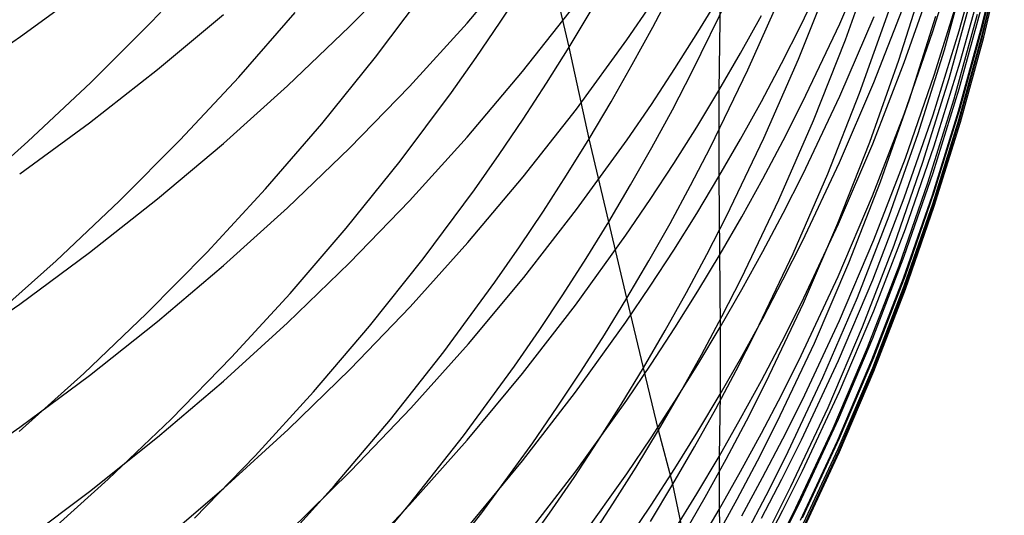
# Model space of a CAD drawing. Extents: x -383 to 1849, y -1185 to -529.
# Tile 480 of 656: x 463.11 to 468.57, y -1111.57 to -1108.82. Entities that reach past the tile are written whole.
import ezdxf

# ---------------------------------------------------------------- set-up
doc = ezdxf.new("R2010")
doc.units = 0
doc.layers.add('PREDEFINITO', color=7, linetype='CONTINUOUS')

msp = doc.modelspace()

# ---------------------------------------------------------------- linework, layer by layer
at = {"layer": 'PREDEFINITO'}
for p, q in [((467.6568, -1108.8451, 596.4191), (467.8473, -1108.4043, 596.3336)), ((468.3196, -1108.8825, 585.1919), (468.4489, -1108.4111, 585.1591)), ((468.4453, -1108.8581, 572.3402), (468.5596, -1108.3827, 572.3704)), ((468.455, -1108.8399, 579.642), (468.5692, -1108.3635, 579.6353)), ((466.1557, -1108.973, 548.9712), (466.0295, -1108.4371, 547.0954)), ((467.4431, -1108.8502, 598.3308), (467.6484, -1108.4177, 598.2382)), ((468.1741, -1108.8869, 588.9081), (468.3186, -1108.4221, 588.8563)), ((468.4491, -1108.9134, 577.8559), (468.5632, -1108.4364, 577.8619)), ((468.4495, -1108.9002, 574.1915), (468.564, -1108.4243, 574.2156)), ((468.4554, -1108.9185, 576.0045), (468.5696, -1108.4426, 576.0247)), ((463.8416, -1108.8316, 540.7989), (464.1673, -1108.4842, 540.9104)), ((464.9381, -1108.8597, 610.2356), (465.2702, -1108.5202, 610.1197)), ((465.5901, -1108.8402, 608.1842), (465.897, -1108.4787, 608.0686)), ((467.6882, -1108.9337, 558.9063), (467.85, -1108.4805, 558.9935)), ((468.237, -1108.9891, 566.618), (468.3673, -1108.5207, 566.6741)), ((463.114, -1108.9142, 614.435), (463.501, -1108.6318, 614.3259)), ((467.429, -1109.0406, 556.9273), (467.6063, -1108.595, 557.0207)), ((467.9846, -1109.0451, 562.7676), (468.1306, -1108.5835, 562.8397)), ((468.0151, -1109.0582, 590.7969), (468.1751, -1108.6004, 590.7362)), ((468.3255, -1109.0546, 583.3388), (468.455, -1108.5833, 583.3147)), ((465.0827, -1109.0287, 544.8772), (465.3674, -1108.6496, 544.9907)), ((465.7736, -1108.8354, 546.9803), (465.9034, -1108.6373, 547.0374)), ((466.6205, -1108.8623, 551.0155), (466.7306, -1108.6518, 551.0701)), ((466.8387, -1109.1095, 552.9532), (467.0475, -1108.6811, 553.0571)), ((466.8705, -1108.8912, 602.2163), (466.994, -1108.6878, 602.1643)), ((466.994, -1108.6878, 602.1643), (466.987, -1109.2138, 600.3443)), ((467.1481, -1109.0997, 554.9415), (467.3415, -1108.6628, 555.0404)), ((468.1811, -1109.13, 587.0685), (468.3258, -1108.6648, 587.0267)), ((468.2637, -1109.1478, 568.5119), (468.3936, -1108.6776, 568.5595)), ((465.8972, -1109.1094, 606.2462), (466.1909, -1108.7362, 606.135)), ((466.4764, -1108.9331, 604.1993), (466.6112, -1108.7374, 604.1452)), ((467.8468, -1109.17, 592.6912), (468.022, -1108.7198, 592.6221)), ((468.3192, -1109.2049, 581.5014), (468.4486, -1108.7326, 581.4854)), ((463.8723, -1109.0984, 612.3959), (464.2387, -1108.7923, 612.2846)), ((464.3235, -1109.1397, 542.7808), (464.636, -1108.7809, 542.8915)), ((466.1557, -1108.973, 548.9712), (466.2777, -1108.7696, 549.0268)), ((467.767, -1109.2285, 560.7993), (467.9285, -1108.7743, 560.8782)), ((468.2907, -1109.2609, 570.4101), (468.4203, -1108.7899, 570.4489)), ((463.5039, -1109.1694, 540.6923), (463.8416, -1108.8316, 540.7989)), ((465.2704, -1109.1919, 608.2966), (465.5901, -1108.8402, 608.1842)), ((465.6402, -1109.0313, 546.9242), (465.7736, -1108.8354, 546.9803)), ((467.1067, -1109.0072, 600.2958), (467.2226, -1108.7987, 600.2469)), ((467.3348, -1109.0637, 598.3766), (467.4431, -1108.8502, 598.3308)), ((467.451, -1109.2788, 596.5032), (467.6568, -1108.8451, 596.4191)), ((467.6576, -1109.246, 594.5943), (467.8481, -1108.8037, 594.5175)), ((468.0446, -1109.264, 564.6633), (468.1901, -1108.8016, 564.727)), ((468.3255, -1109.312, 579.6486), (468.455, -1108.8399, 579.642)), ((464.5942, -1109.1891, 610.3481), (464.9381, -1108.8597, 610.2356)), ((466.5066, -1109.0708, 550.9618), (466.6205, -1108.8623, 551.0155)), ((466.7432, -1109.0924, 602.2678), (466.8705, -1108.8912, 602.2163)), ((468.0143, -1109.3462, 588.9592), (468.1741, -1108.8869, 588.9081)), ((468.1749, -1109.349, 585.2244), (468.3196, -1108.8825, 585.1919)), ((468.3157, -1109.3291, 572.3104), (468.4453, -1108.8581, 572.3402)), ((468.3199, -1109.3718, 574.1676), (468.4495, -1108.9002, 574.1915)), ((462.7175, -1109.1855, 614.5398), (463.114, -1108.9142, 614.435)), ((466.1961, -1109.3178, 604.3058), (466.4764, -1108.9331, 604.1993)), ((467.5113, -1109.3809, 558.8209), (467.6882, -1108.9337, 558.9063)), ((468.3197, -1109.3859, 577.85), (468.4491, -1108.9134, 577.8559)), ((468.326, -1109.39, 575.9846), (468.4554, -1108.9185, 576.0045)), ((466.03, -1109.1743, 548.9165), (466.1557, -1108.973, 548.9712)), ((466.2674, -1109.482, 550.8566), (466.1557, -1108.973, 548.9712)), ((466.987, -1109.2138, 600.3443), (467.1067, -1109.0072, 600.2958)), ((468.0914, -1109.4526, 566.5628), (468.237, -1108.9891, 566.618)), ((464.7844, -1109.3988, 544.7678), (465.0827, -1109.0287, 544.8772)), ((465.5031, -1109.2252, 546.869), (465.6402, -1109.0313, 546.9242)), ((466.3888, -1109.2774, 550.9088), (466.5066, -1109.0708, 550.9618)), ((467.2227, -1109.2752, 598.4219), (467.3348, -1109.0637, 598.3766)), ((467.2365, -1109.4797, 556.8361), (467.429, -1109.0406, 556.9273)), ((467.8235, -1109.5013, 562.6968), (467.9846, -1109.0451, 562.7676)), ((467.84, -1109.51, 590.8568), (468.0151, -1109.0582, 590.7969)), ((468.1808, -1109.5211, 583.3627), (468.3255, -1109.0546, 583.3388)), ((463.4955, -1109.3937, 612.5032), (463.8723, -1109.0984, 612.3959)), ((465.5903, -1109.473, 606.3546), (465.8972, -1109.1094, 606.2462)), ((466.6122, -1109.2914, 602.3186), (466.7432, -1109.0924, 602.2678)), ((466.7287, -1109.3209, 552.9023), (466.8387, -1109.1095, 552.9532)), ((466.9395, -1109.5297, 554.8452), (467.1481, -1109.0997, 554.9415)), ((463.1544, -1109.4976, 540.5906), (463.5039, -1109.1694, 540.6923)), ((463.9984, -1109.4892, 542.6747), (464.3235, -1109.1397, 542.7808)), ((465.9005, -1109.3735, 548.8627), (466.03, -1109.1743, 548.9165)), ((467.6564, -1109.6138, 592.7593), (467.8468, -1109.17, 592.6912)), ((468.0212, -1109.5898, 587.1099), (468.1811, -1109.13, 587.0685)), ((468.1186, -1109.613, 568.4651), (468.2637, -1109.1478, 568.5119)), ((464.2388, -1109.508, 610.4571), (464.5942, -1109.1891, 610.3481)), ((464.9383, -1109.5337, 608.4058), (465.2704, -1109.1919, 608.2966)), ((465.2185, -1109.6063, 546.7616), (465.5031, -1109.2252, 546.869)), ((466.8635, -1109.4181, 600.3923), (466.987, -1109.2138, 600.3443)), ((466.987, -1109.2138, 600.3443), (466.987, -1109.6921, 598.5112)), ((467.5903, -1109.6768, 560.722), (467.767, -1109.2285, 560.7993)), ((468.1746, -1109.6723, 581.5172), (468.3192, -1109.2049, 581.5014)), ((466.2674, -1109.482, 550.8566), (466.3888, -1109.2774, 550.9088)), ((467.1068, -1109.4847, 598.4668), (467.2227, -1109.2752, 598.4219)), ((467.3424, -1109.4929, 596.5447), (467.451, -1109.2788, 596.5032)), ((467.4518, -1109.6813, 594.6699), (467.6576, -1109.246, 594.5943)), ((467.8838, -1109.7209, 564.6009), (468.0446, -1109.264, 564.6633)), ((468.1458, -1109.7269, 570.3719), (468.2907, -1109.2609, 570.4101)), ((465.902, -1109.6933, 604.4097), (466.1961, -1109.3178, 604.3058)), ((466.4777, -1109.4882, 602.369), (466.6122, -1109.2914, 602.3186)), ((466.6148, -1109.5305, 552.8521), (466.7287, -1109.3209, 552.9023)), ((468.1709, -1109.7952, 572.281), (468.3157, -1109.3291, 572.3104)), ((468.1808, -1109.7791, 579.6551), (468.3255, -1109.312, 579.6486)), ((463.1088, -1109.6779, 612.6066), (463.4955, -1109.3937, 612.5032)), ((464.4729, -1109.7599, 544.6627), (464.7844, -1109.3988, 544.7678)), ((465.7674, -1109.5706, 548.8098), (465.9005, -1109.3735, 548.8627)), ((467.3191, -1109.8217, 558.7375), (467.5113, -1109.3809, 558.8209)), ((467.8393, -1109.7995, 589.0097), (468.0143, -1109.3462, 588.9592)), ((468.0151, -1109.81, 585.2565), (468.1749, -1109.349, 585.2244)), ((468.175, -1109.8384, 574.1441), (468.3199, -1109.3718, 574.1676)), ((468.1751, -1109.8536, 577.8442), (468.3197, -1109.3859, 577.85)), ((468.1813, -1109.8565, 575.9649), (468.326, -1109.39, 575.9846)), ((466.7363, -1109.6203, 600.4398), (466.8635, -1109.4181, 600.3923)), ((467.9307, -1109.9108, 566.5086), (468.0914, -1109.4526, 566.5628)), ((462.7937, -1109.8157, 540.4939), (463.1544, -1109.4976, 540.5906)), ((463.6611, -1109.8292, 542.5732), (463.9984, -1109.4892, 542.6747)), ((463.8725, -1109.8163, 610.5624), (464.2388, -1109.508, 610.4571)), ((465.2705, -1109.8269, 606.4601), (465.5903, -1109.473, 606.3546)), ((466.1421, -1109.6845, 550.8052), (466.2674, -1109.482, 550.8566)), ((466.1978, -1109.875, 602.4678), (466.4777, -1109.4882, 602.369)), ((466.3757, -1109.9435, 552.7539), (466.2674, -1109.482, 550.8566)), ((466.987, -1109.6921, 598.5112), (467.1068, -1109.4847, 598.4668)), ((467.0289, -1109.9119, 556.7471), (467.2365, -1109.4797, 556.8361)), ((467.23, -1109.7051, 596.5858), (467.3424, -1109.4929, 596.5447)), ((467.6471, -1109.9516, 562.6275), (467.8235, -1109.5013, 562.6968)), ((464.5944, -1109.8652, 608.5118), (464.9383, -1109.5337, 608.4058)), ((466.4972, -1109.738, 552.8026), (466.6148, -1109.5305, 552.8521)), ((466.8295, -1109.7419, 554.7979), (466.9395, -1109.5297, 554.8452)), ((467.6496, -1109.9553, 590.9158), (467.84, -1109.51, 590.8568)), ((468.0209, -1109.9821, 583.3863), (468.1808, -1109.5211, 583.3627)), ((464.9202, -1109.9785, 546.6582), (465.2185, -1109.6063, 546.7616)), ((465.6306, -1109.7655, 548.7578), (465.7674, -1109.5706, 548.8098)), ((467.4507, -1110.0506, 592.8262), (467.6564, -1109.6138, 592.7593)), ((467.8461, -1110.0436, 587.1507), (468.0212, -1109.5898, 587.1099)), ((467.9582, -1110.0727, 568.4192), (468.1186, -1109.613, 568.4651)), ((466.6054, -1109.8203, 600.4867), (466.7363, -1109.6203, 600.4398)), ((468.0149, -1110.1341, 581.5328), (468.1746, -1109.6723, 581.5172)), ((465.5946, -1110.0592, 604.5109), (465.902, -1109.6933, 604.4097)), ((466.0132, -1109.8848, 550.7547), (466.1421, -1109.6845, 550.8052)), ((466.8635, -1109.8974, 598.5552), (466.987, -1109.6921, 598.5112)), ((466.987, -1109.6921, 598.5112), (466.9944, -1110.5287, 594.8171)), ((467.1138, -1109.9152, 596.6266), (467.23, -1109.7051, 596.5858)), ((467.3431, -1109.8961, 594.7072), (467.4518, -1109.6813, 594.6699)), ((467.3984, -1110.1188, 560.6464), (467.5903, -1109.6768, 560.722)), ((467.7078, -1110.172, 564.5397), (467.8838, -1109.7209, 564.6009)), ((467.9856, -1110.1875, 570.3343), (468.1458, -1109.7269, 570.3719)), ((464.1488, -1110.1115, 544.5618), (464.4729, -1109.7599, 544.6627)), ((465.3466, -1110.1488, 548.6566), (465.6306, -1109.7655, 548.7578)), ((466.3757, -1109.9435, 552.7539), (466.4972, -1109.738, 552.8026)), ((466.7157, -1109.9523, 554.7514), (466.8295, -1109.7419, 554.7979)), ((468.0209, -1110.2407, 579.6615), (468.1808, -1109.7791, 579.6551)), ((463.3121, -1110.1593, 542.4763), (463.6611, -1109.8292, 542.5732)), ((463.4957, -1110.1136, 610.6639), (463.8725, -1109.8163, 610.5624)), ((464.9383, -1110.1708, 606.5626), (465.2705, -1109.8269, 606.4601)), ((466.4709, -1110.018, 600.5331), (466.6054, -1109.8203, 600.4867)), ((467.1119, -1110.2556, 558.6561), (467.3191, -1109.8217, 558.7375)), ((467.6491, -1110.2462, 589.0595), (467.8393, -1109.7995, 589.0097)), ((467.84, -1110.2649, 585.2882), (468.0151, -1109.81, 585.2565)), ((468.0109, -1110.2559, 572.2521), (468.1709, -1109.7952, 572.281)), ((464.239, -1110.1863, 608.6144), (464.5944, -1109.8652, 608.5118)), ((465.8805, -1110.083, 550.705), (466.0132, -1109.8848, 550.7547)), ((465.9042, -1110.2525, 602.5643), (466.1978, -1109.875, 602.4678)), ((468.0149, -1110.2995, 574.1208), (468.175, -1109.8384, 574.1441)), ((468.0153, -1110.3156, 577.8384), (468.1751, -1109.8536, 577.8442)), ((468.0214, -1110.3176, 575.9454), (468.1813, -1109.8565, 575.9649)), ((466.2505, -1110.147, 552.7059), (466.3757, -1109.9435, 552.7539)), ((466.4769, -1110.367, 554.6603), (466.3757, -1109.9435, 552.7539)), ((466.7362, -1110.1004, 598.5987), (466.8635, -1109.8974, 598.5552)), ((466.9195, -1110.1253, 556.7036), (467.0289, -1109.9119, 556.7471)), ((466.9938, -1110.1232, 596.6669), (467.1138, -1109.9152, 596.6266)), ((467.2307, -1110.109, 594.7442), (467.3431, -1109.8961, 594.7072)), ((467.7547, -1110.3629, 566.4555), (467.9307, -1109.9108, 566.5086)), ((464.6087, -1110.3415, 546.5587), (464.9202, -1109.9785, 546.6582)), ((466.5982, -1110.1606, 554.7055), (466.7157, -1109.9523, 554.7514)), ((467.4441, -1110.3935, 590.9739), (467.6496, -1109.9553, 590.9158)), ((467.4556, -1110.3953, 562.5597), (467.6471, -1109.9516, 562.6275)), ((467.8457, -1110.4371, 583.4096), (468.0209, -1109.9821, 583.3863)), ((466.1912, -1110.4066, 600.6244), (466.4709, -1110.018, 600.5331)), ((467.3422, -1110.2662, 592.8593), (467.4507, -1110.0506, 592.8262)), ((467.6557, -1110.4908, 587.1909), (467.8461, -1110.0436, 587.1507)), ((465.2743, -1110.4153, 604.6095), (465.5946, -1110.0592, 604.5109)), ((465.7443, -1110.279, 550.6562), (465.8805, -1110.083, 550.705)), ((466.6053, -1110.3013, 598.6417), (466.7362, -1110.1004, 598.5987)), ((467.1145, -1110.3199, 594.7809), (467.2307, -1110.109, 594.7442)), ((467.7827, -1110.5264, 568.3741), (467.9582, -1110.0727, 568.4192)), ((462.9519, -1110.4793, 542.3842), (463.3121, -1110.1593, 542.4763)), ((463.1089, -1110.3998, 610.7617), (463.4957, -1110.1136, 610.6639)), ((463.8125, -1110.4534, 544.4654), (464.1488, -1110.1115, 544.5618)), ((465.0489, -1110.523, 548.5591), (465.3466, -1110.1488, 548.6566)), ((466.1216, -1110.3482, 552.6588), (466.2505, -1110.147, 552.7059)), ((466.4769, -1110.367, 554.6603), (466.5982, -1110.1606, 554.7055)), ((466.8062, -1110.3367, 556.6606), (466.9195, -1110.1253, 556.7036)), ((466.8699, -1110.3292, 596.7068), (466.9938, -1110.1232, 596.6669)), ((467.1913, -1110.5538, 560.5727), (467.3984, -1110.1188, 560.6464)), ((467.8399, -1110.5899, 581.5482), (468.0149, -1110.1341, 581.5328)), ((463.8727, -1110.4966, 608.7136), (464.239, -1110.1863, 608.6144)), ((464.5943, -1110.5043, 606.662), (464.9383, -1110.1708, 606.5626)), ((467.5167, -1110.6166, 564.4798), (467.7078, -1110.172, 564.5397)), ((467.8103, -1110.642, 570.2974), (467.9856, -1110.1875, 570.3343)), ((465.5972, -1110.6204, 602.6584), (465.9042, -1110.2525, 602.5643)), ((467.0026, -1110.4697, 558.6162), (467.1119, -1110.2556, 558.6561)), ((467.2298, -1110.4798, 592.892), (467.3422, -1110.2662, 592.8593)), ((467.4438, -1110.6858, 589.1085), (467.6491, -1110.2462, 589.0595)), ((467.6497, -1110.7133, 585.3194), (467.84, -1110.2649, 585.2882)), ((467.8356, -1110.7105, 572.2237), (468.0109, -1110.2559, 572.2521)), ((467.8458, -1110.6963, 579.6679), (468.0209, -1110.2407, 579.6615)), ((465.4614, -1110.6644, 550.5611), (465.7443, -1110.279, 550.6562)), ((466.4707, -1110.4999, 598.6842), (466.6053, -1110.3013, 598.6417)), ((466.9944, -1110.5287, 594.8171), (467.1145, -1110.3199, 594.7809)), ((467.8396, -1110.7546, 574.0979), (468.0149, -1110.2995, 574.1208)), ((467.8402, -1110.7717, 577.8327), (468.0153, -1110.3156, 577.8384)), ((467.8464, -1110.7727, 575.9261), (468.0214, -1110.3176, 575.9454)), ((464.2845, -1110.6949, 546.4633), (464.6087, -1110.3415, 546.5587)), ((465.989, -1110.5473, 552.6124), (466.1216, -1110.3482, 552.6588)), ((466.3517, -1110.5711, 554.6158), (466.4769, -1110.367, 554.6603)), ((466.5684, -1110.7534, 556.5765), (466.4769, -1110.367, 554.6603)), ((466.6892, -1110.5461, 556.6182), (466.8062, -1110.3367, 556.6606)), ((466.7424, -1110.5329, 596.7463), (466.8699, -1110.3292, 596.7068)), ((467.5635, -1110.8086, 566.4035), (467.7547, -1110.3629, 566.4555)), ((462.7127, -1110.6745, 610.8555), (463.1089, -1110.3998, 610.7617)), ((464.9416, -1110.7614, 604.7052), (465.2743, -1110.4153, 604.6095)), ((465.8977, -1110.7858, 600.7134), (466.1912, -1110.4066, 600.6244)), ((467.2488, -1110.832, 562.4935), (467.4556, -1110.3953, 562.5597)), ((467.3356, -1110.6097, 591.0026), (467.4441, -1110.3935, 590.9739)), ((463.4644, -1110.7854, 544.3733), (463.8125, -1110.4534, 544.4654)), ((466.8895, -1110.6819, 558.5768), (467.0026, -1110.4697, 558.6162)), ((467.1137, -1110.6914, 592.9245), (467.2298, -1110.4798, 592.892)), ((467.45, -1110.931, 587.2305), (467.6557, -1110.4908, 587.1909)), ((467.6553, -1110.8855, 583.4326), (467.8457, -1110.4371, 583.4096)), ((463.496, -1110.7959, 608.8093), (463.8727, -1110.4966, 608.7136)), ((464.2389, -1110.8274, 606.7583), (464.5943, -1110.5043, 606.662)), ((464.738, -1110.888, 548.4653), (465.0489, -1110.523, 548.5591)), ((466.191, -1110.8901, 598.7678), (466.4707, -1110.4999, 598.6842)), ((466.6111, -1110.7344, 596.7854), (466.7424, -1110.5329, 596.7463)), ((466.8706, -1110.7353, 594.853), (466.9944, -1110.5287, 594.8171)), ((466.9944, -1110.5287, 594.8171), (466.9937, -1110.9009, 592.9566)), ((467.5919, -1110.9735, 568.3299), (467.7827, -1110.5264, 568.3741)), ((465.8528, -1110.7442, 552.5668), (465.989, -1110.5473, 552.6124)), ((466.2229, -1110.7732, 554.5721), (466.3517, -1110.5711, 554.6158)), ((466.5684, -1110.7534, 556.5765), (466.6892, -1110.5461, 556.6182)), ((467.0821, -1110.7685, 560.5365), (467.1913, -1110.5538, 560.5727)), ((467.6497, -1111.0391, 581.5634), (467.8399, -1110.5899, 581.5482)), ((465.2774, -1110.9785, 602.7499), (465.5972, -1110.6204, 602.6584)), ((467.2234, -1110.824, 591.031), (467.3356, -1110.6097, 591.0026)), ((467.3103, -1111.0541, 564.4213), (467.5167, -1110.6166, 564.4798)), ((467.6197, -1111.0899, 570.2613), (467.8103, -1110.642, 570.2974)), ((463.9481, -1111.0386, 546.372), (464.2845, -1110.6949, 546.4633)), ((465.1647, -1111.0405, 550.4696), (465.4614, -1110.6644, 550.5611)), ((466.7726, -1110.8921, 558.538), (466.8895, -1110.6819, 558.5768)), ((466.9937, -1110.9009, 592.9566), (467.1137, -1110.6914, 592.9245)), ((467.3354, -1110.9027, 589.1326), (467.4438, -1110.6858, 589.1085)), ((467.6554, -1111.1453, 579.6742), (467.8458, -1110.6963, 579.6679)), ((464.597, -1111.0972, 604.7982), (464.9416, -1110.7614, 604.7052)), ((465.5698, -1111.1312, 552.4781), (465.8528, -1110.7442, 552.5668)), ((466.4438, -1110.9586, 556.5354), (466.5684, -1110.7534, 556.5765)), ((466.4762, -1110.9336, 596.8241), (466.6111, -1110.7344, 596.7854)), ((466.6519, -1111.1002, 558.4998), (466.5684, -1110.7534, 556.5765)), ((466.7429, -1110.9398, 594.8886), (466.8706, -1110.7353, 594.853)), ((467.4441, -1111.1544, 585.3501), (467.6497, -1110.7133, 585.3194)), ((467.6452, -1111.1586, 572.1957), (467.8356, -1110.7105, 572.2237)), ((467.649, -1111.2031, 574.0754), (467.8396, -1110.7546, 574.0979)), ((463.1052, -1111.1072, 544.2857), (463.4644, -1110.7854, 544.3733)), ((463.1093, -1111.0839, 608.9013), (463.496, -1110.7959, 608.8093)), ((465.5909, -1111.1553, 600.8001), (465.8977, -1110.7858, 600.7134)), ((466.0904, -1110.9731, 554.5291), (466.2229, -1110.7732, 554.5721)), ((466.9691, -1110.9813, 560.5009), (467.0821, -1110.7685, 560.5365)), ((467.3571, -1111.2472, 566.3528), (467.5635, -1110.8086, 566.4035)), ((467.6499, -1111.2211, 577.8271), (467.8402, -1110.7717, 577.8327)), ((467.6561, -1111.2212, 575.9072), (467.8464, -1110.7727, 575.9261)), ((463.8725, -1111.1396, 606.8514), (464.2389, -1110.8274, 606.7583)), ((467.1073, -1111.0363, 591.0591), (467.2234, -1110.824, 591.031)), ((467.1397, -1111.0476, 562.4611), (467.2488, -1110.832, 562.4935)), ((464.4143, -1111.2433, 548.3754), (464.738, -1110.888, 548.4653)), ((465.8974, -1111.271, 598.8494), (466.191, -1110.8901, 598.7678)), ((466.6519, -1111.1002, 558.4998), (466.7726, -1110.8921, 558.538)), ((466.8699, -1111.1082, 592.9884), (466.9937, -1110.9009, 592.9566)), ((466.9937, -1110.9009, 592.9566), (466.9875, -1111.2464, 591.087)), ((467.2232, -1111.1177, 589.1566), (467.3354, -1110.9027, 589.1326)), ((467.4497, -1111.3268, 583.4552), (467.6553, -1110.8855, 583.4326)), ((464.9452, -1111.3265, 602.8389), (465.2774, -1110.9785, 602.7499)), ((465.9543, -1111.1707, 554.4868), (466.0904, -1110.9731, 554.5291)), ((466.1957, -1111.3253, 596.9), (466.4762, -1110.9336, 596.8241)), ((466.3154, -1111.1616, 556.495), (466.4438, -1110.9586, 556.5354)), ((466.6116, -1111.142, 594.9237), (466.7429, -1110.9398, 594.8886)), ((466.8523, -1111.192, 560.4657), (466.9691, -1110.9813, 560.5009)), ((467.3415, -1111.1482, 587.2501), (467.45, -1110.931, 587.2305)), ((467.3858, -1111.4135, 568.2868), (467.5919, -1110.9735, 568.3299)), ((466.9875, -1111.2464, 591.087), (467.1073, -1111.0363, 591.0591)), ((462.713, -1111.3604, 608.9897), (463.1093, -1111.0839, 608.9013)), ((463.5999, -1111.3723, 546.2849), (463.9481, -1111.0386, 546.372)), ((464.8549, -1111.4072, 550.3815), (465.1647, -1111.0405, 550.4696)), ((467.0269, -1111.2612, 562.4291), (467.1397, -1111.0476, 562.4611)), ((467.2014, -1111.2701, 564.3926), (467.3103, -1111.0541, 564.4213)), ((467.4139, -1111.5306, 570.2259), (467.6197, -1111.0899, 570.2613)), ((467.4443, -1111.4811, 581.5783), (467.6497, -1111.0391, 581.5634)), ((463.4957, -1111.4407, 606.9412), (463.8725, -1111.1396, 606.8514)), ((464.2409, -1111.4223, 604.8881), (464.597, -1111.0972, 604.7982)), ((465.2731, -1111.509, 552.3925), (465.5698, -1111.1312, 552.4781)), ((466.4767, -1111.342, 594.9584), (466.6116, -1111.142, 594.9237)), ((466.5274, -1111.3061, 558.4622), (466.6519, -1111.1002, 558.4998)), ((466.7317, -1111.4007, 560.4311), (466.6519, -1111.1002, 558.4998)), ((466.7424, -1111.3134, 593.0199), (466.8699, -1111.1082, 592.9884)), ((467.1072, -1111.3306, 589.1803), (467.2232, -1111.1177, 589.1566)), ((467.4497, -1111.5873, 579.6803), (467.6554, -1111.1453, 579.6742)), ((465.2713, -1111.5149, 600.8846), (465.5909, -1111.1553, 600.8001)), ((465.6715, -1111.5592, 554.4044), (465.9543, -1111.1707, 554.4868)), ((466.1834, -1111.3625, 556.4553), (466.3154, -1111.1616, 556.495)), ((466.7317, -1111.4007, 560.4311), (466.8523, -1111.192, 560.4657)), ((467.2292, -1111.3635, 587.2694), (467.3415, -1111.1482, 587.2501)), ((467.3356, -1111.3722, 585.3653), (467.4441, -1111.1544, 585.3501)), ((467.4396, -1111.5996, 572.1684), (467.6452, -1111.1586, 572.1957)), ((464.0784, -1111.5888, 548.2893), (464.4143, -1111.2433, 548.3754)), ((466.8638, -1111.4544, 591.1146), (466.9875, -1111.2464, 591.087)), ((466.9875, -1111.2464, 591.087), (466.9874, -1111.5413, 589.2038)), ((467.2482, -1111.4637, 566.3278), (467.3571, -1111.2472, 566.3528)), ((467.4432, -1111.6445, 574.0533), (467.649, -1111.2031, 574.0754)), ((467.4444, -1111.6633, 577.8216), (467.6499, -1111.2211, 577.8271)), ((467.4506, -1111.6627, 575.8885), (467.6561, -1111.2212, 575.9072)), ((465.5906, -1111.6421, 598.9289), (465.8974, -1111.271, 598.8494)), ((466.3993, -1111.5099, 558.4252), (466.5274, -1111.3061, 558.4622)), ((466.9102, -1111.4727, 562.3975), (467.0269, -1111.2612, 562.4291)), ((467.0888, -1111.4841, 564.3643), (467.2014, -1111.2701, 564.3926)), ((464.6011, -1111.6641, 602.9252), (464.9452, -1111.3265, 602.8389)), ((465.9014, -1111.7075, 596.9741), (466.1957, -1111.3253, 596.9)), ((466.0478, -1111.5611, 556.4162), (466.1834, -1111.3625, 556.4553)), ((466.1962, -1111.735, 595.0267), (466.4767, -1111.342, 594.9584)), ((466.6111, -1111.5163, 593.051), (466.7424, -1111.3134, 593.0199)), ((466.9874, -1111.5413, 589.2038), (467.1072, -1111.3306, 589.1803)), ((467.113, -1111.5767, 587.2886), (467.2292, -1111.3635, 587.2694)), ((467.3411, -1111.5446, 583.4664), (467.4497, -1111.3268, 583.4552)), ((463.2405, -1111.6957, 546.202), (463.5999, -1111.3723, 546.2849)), ((464.5323, -1111.7642, 550.297), (464.8549, -1111.4072, 550.3815)), ((466.6073, -1111.6073, 560.397), (466.7317, -1111.4007, 560.4311)), ((466.7897, -1111.6822, 562.3664), (466.7317, -1111.4007, 560.4311)), ((467.2233, -1111.5879, 585.3803), (467.3356, -1111.3722, 585.3653)), ((467.2771, -1111.6307, 568.2656), (467.3858, -1111.4135, 568.2868)), ((463.1089, -1111.7305, 607.0276), (463.4957, -1111.4407, 606.9412)), ((463.8739, -1111.7367, 604.9751), (464.2409, -1111.4223, 604.8881)), ((466.7365, -1111.6601, 591.1419), (466.8638, -1111.4544, 591.1146)), ((466.7897, -1111.6822, 562.3664), (466.9102, -1111.4727, 562.3975)), ((467.1354, -1111.6783, 566.3033), (467.2482, -1111.4637, 566.3278)), ((464.9393, -1111.8643, 600.9666), (465.2713, -1111.5149, 600.8846)), ((464.9631, -1111.8773, 552.3103), (465.2731, -1111.509, 552.3925)), ((466.2674, -1111.7114, 558.3888), (466.3993, -1111.5099, 558.4252)), ((466.4763, -1111.7169, 593.0818), (466.6111, -1111.5163, 593.051)), ((466.9723, -1111.6961, 564.3364), (467.0888, -1111.4841, 564.3643)), ((467.3359, -1111.6993, 581.5857), (467.4443, -1111.4811, 581.5783)), ((465.375, -1111.9384, 554.325), (465.6715, -1111.5592, 554.4044)), ((465.7661, -1111.9514, 556.3401), (466.0478, -1111.5611, 556.4162)), ((466.8638, -1111.7499, 589.227), (466.9874, -1111.5413, 589.2038)), ((466.9874, -1111.5413, 589.2038), (466.9931, -1111.7879, 587.3076)), ((467.2288, -1111.7605, 583.4774), (467.3411, -1111.5446, 583.4664)), ((467.3053, -1111.7482, 570.2085), (467.4139, -1111.5306, 570.2259))]:
    msp.add_line(p, q, dxfattribs=at)

doc.saveas('drawing.dxf')
